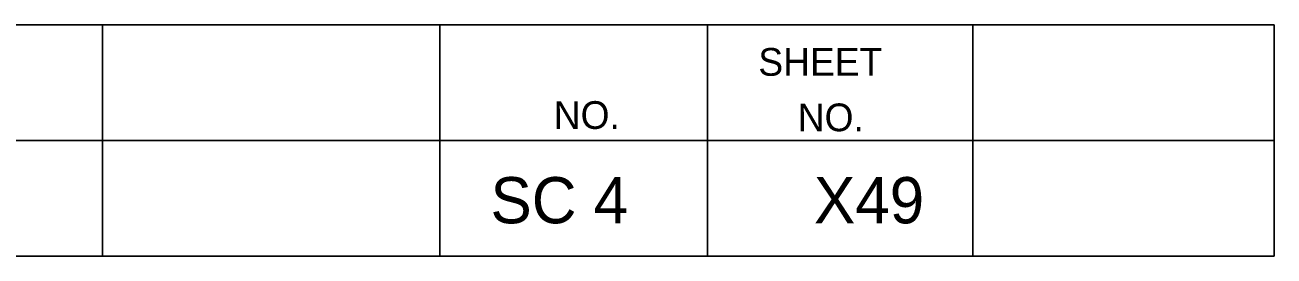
# Model space of a CAD drawing. Extents: x 1000 to 1162, y 999 to 8520.
# Drawn here: x 1148.08 to 1161.56, y 6620.05 to 6622.55 of the extents above; entities that cross this region are included whole.
import ezdxf

# ---------------------------------------------------------------- set-up
doc = ezdxf.new("R2010")
doc.units = 0
doc.layers.add('Level 20', color=7, linetype='Continuous')
doc.layers.add('Level 3', color=7, linetype='Continuous')

msp = doc.modelspace()

# ---------------------------------------------------------------- linework, layer by layer
at = {"layer": 'Level 3'}
for p, q in [((1133.055, 6622.546), (1161.555, 6622.546)), ((1133.055, 6622.546), (1161.555, 6622.546)), ((1133.055, 6622.546), (1161.555, 6622.546)), ((1133.055, 6622.546), (1161.555, 6622.546)), ((1133.055, 6622.546), (1161.555, 6622.546)), ((1133.055, 6622.546), (1161.555, 6622.546)), ((1133.055, 6622.546), (1161.555, 6622.546)), ((1133.055, 6622.546), (1161.555, 6622.546)), ((1133.055, 6622.546), (1161.555, 6622.546)), ((1133.055, 6622.546), (1161.555, 6622.546)), ((1133.055, 6622.546), (1161.555, 6622.546)), ((1133.055, 6622.546), (1161.555, 6622.546)), ((1133.055, 6622.546), (1161.555, 6622.546)), ((1133.055, 6622.546), (1161.555, 6622.546)), ((1133.055, 6622.546), (1161.555, 6622.546)), ((1133.055, 6622.546), (1161.555, 6622.546)), ((1133.055, 6622.546), (1161.555, 6622.546)), ((1133.055, 6622.546), (1161.555, 6622.546)), ((1133.055, 6622.546), (1161.555, 6622.546)), ((1133.055, 6622.546), (1161.555, 6622.546)), ((1133.055, 6622.546), (1161.555, 6622.546)), ((1133.055, 6622.546), (1161.555, 6622.546)), ((1133.055, 6622.546), (1161.555, 6622.546)), ((1133.055, 6622.546), (1161.555, 6622.546)), ((1133.055, 6622.546), (1161.555, 6622.546)), ((1133.055, 6622.546), (1161.555, 6622.546)), ((1133.055, 6622.546), (1161.555, 6622.546)), ((1133.055, 6622.546), (1161.555, 6622.546)), ((1133.055, 6622.546), (1161.555, 6622.546)), ((1133.055, 6622.546), (1161.555, 6622.546)), ((1133.055, 6622.546), (1161.555, 6622.546)), ((1133.055, 6622.546), (1161.555, 6622.546)), ((1133.055, 6622.546), (1161.555, 6622.546)), ((1133.055, 6622.546), (1161.555, 6622.546)), ((1133.055, 6622.546), (1161.555, 6622.546)), ((1133.055, 6622.546), (1161.555, 6622.546)), ((1133.055, 6622.546), (1161.555, 6622.546)), ((1133.055, 6622.546), (1161.555, 6622.546)), ((1133.055, 6622.546), (1161.555, 6622.546)), ((1133.055, 6622.546), (1161.555, 6622.546)), ((1133.055, 6622.546), (1161.555, 6622.546)), ((1133.055, 6622.546), (1161.555, 6622.546)), ((1133.055, 6622.546), (1161.555, 6622.546)), ((1133.055, 6622.546), (1161.555, 6622.546)), ((1133.055, 6622.546), (1161.555, 6622.546)), ((1133.055, 6622.546), (1161.555, 6622.546)), ((1133.055, 6622.546), (1161.555, 6622.546)), ((1148.913, 6622.546), (1148.913, 6620.046)), ((1148.913, 6622.546), (1148.913, 6620.046)), ((1148.913, 6622.546), (1148.913, 6620.046)), ((1148.913, 6622.546), (1148.913, 6620.046)), ((1148.913, 6622.546), (1148.913, 6620.046)), ((1148.913, 6622.546), (1148.913, 6620.046)), ((1148.913, 6622.546), (1148.913, 6620.046)), ((1148.913, 6622.546), (1148.913, 6620.046)), ((1148.913, 6622.546), (1148.913, 6620.046)), ((1148.913, 6622.546), (1148.913, 6620.046)), ((1148.913, 6622.546), (1148.913, 6620.046)), ((1148.913, 6622.546), (1148.913, 6620.046)), ((1148.913, 6622.546), (1148.913, 6620.046)), ((1148.913, 6622.546), (1148.913, 6620.046)), ((1148.913, 6622.546), (1148.913, 6620.046)), ((1148.913, 6622.546), (1148.913, 6620.046)), ((1148.913, 6622.546), (1148.913, 6620.046)), ((1148.913, 6622.546), (1148.913, 6620.046)), ((1148.913, 6622.546), (1148.913, 6620.046)), ((1148.913, 6622.546), (1148.913, 6620.046)), ((1148.913, 6622.546), (1148.913, 6620.046)), ((1148.913, 6622.546), (1148.913, 6620.046)), ((1148.913, 6622.546), (1148.913, 6620.046)), ((1148.913, 6622.546), (1148.913, 6620.046)), ((1148.913, 6622.546), (1148.913, 6620.046)), ((1148.913, 6622.546), (1148.913, 6620.046)), ((1148.913, 6622.546), (1148.913, 6620.046)), ((1148.913, 6622.546), (1148.913, 6620.046)), ((1148.913, 6622.546), (1148.913, 6620.046)), ((1148.913, 6622.546), (1148.913, 6620.046)), ((1148.913, 6622.546), (1148.913, 6620.046)), ((1148.913, 6622.546), (1148.913, 6620.046)), ((1148.913, 6622.546), (1148.913, 6620.046)), ((1148.913, 6622.546), (1148.913, 6620.046)), ((1148.913, 6622.546), (1148.913, 6620.046)), ((1148.913, 6622.546), (1148.913, 6620.046)), ((1148.913, 6622.546), (1148.913, 6620.046)), ((1148.913, 6622.546), (1148.913, 6620.046)), ((1148.913, 6622.546), (1148.913, 6620.046)), ((1148.913, 6622.546), (1148.913, 6620.046)), ((1148.913, 6622.546), (1148.913, 6620.046)), ((1148.913, 6622.546), (1148.913, 6620.046)), ((1148.913, 6622.546), (1148.913, 6620.046)), ((1148.913, 6622.546), (1148.913, 6620.046)), ((1148.913, 6622.546), (1148.913, 6620.046)), ((1148.913, 6622.546), (1148.913, 6620.046)), ((1148.913, 6622.546), (1148.913, 6620.046)), ((1152.554, 6622.546), (1152.554, 6620.046)), ((1152.554, 6622.546), (1152.554, 6620.046)), ((1152.554, 6622.546), (1152.554, 6620.046)), ((1152.554, 6622.546), (1152.554, 6620.046)), ((1152.554, 6622.546), (1152.554, 6620.046)), ((1152.554, 6622.546), (1152.554, 6620.046)), ((1152.554, 6622.546), (1152.554, 6620.046)), ((1152.554, 6622.546), (1152.554, 6620.046)), ((1152.554, 6622.546), (1152.554, 6620.046)), ((1152.554, 6622.546), (1152.554, 6620.046)), ((1152.554, 6622.546), (1152.554, 6620.046)), ((1152.554, 6622.546), (1152.554, 6620.046)), ((1152.554, 6622.546), (1152.554, 6620.046)), ((1152.554, 6622.546), (1152.554, 6620.046)), ((1152.554, 6622.546), (1152.554, 6620.046)), ((1152.554, 6622.546), (1152.554, 6620.046)), ((1152.554, 6622.546), (1152.554, 6620.046)), ((1152.554, 6622.546), (1152.554, 6620.046)), ((1152.554, 6622.546), (1152.554, 6620.046)), ((1152.554, 6622.546), (1152.554, 6620.046)), ((1152.554, 6622.546), (1152.554, 6620.046)), ((1152.554, 6622.546), (1152.554, 6620.046)), ((1152.554, 6622.546), (1152.554, 6620.046)), ((1152.554, 6622.546), (1152.554, 6620.046)), ((1152.554, 6622.546), (1152.554, 6620.046)), ((1152.554, 6622.546), (1152.554, 6620.046)), ((1152.554, 6622.546), (1152.554, 6620.046)), ((1152.554, 6622.546), (1152.554, 6620.046)), ((1152.554, 6622.546), (1152.554, 6620.046)), ((1152.554, 6622.546), (1152.554, 6620.046)), ((1152.554, 6622.546), (1152.554, 6620.046)), ((1152.554, 6622.546), (1152.554, 6620.046)), ((1152.554, 6622.546), (1152.554, 6620.046)), ((1152.554, 6622.546), (1152.554, 6620.046)), ((1152.554, 6622.546), (1152.554, 6620.046)), ((1152.554, 6622.546), (1152.554, 6620.046)), ((1152.554, 6622.546), (1152.554, 6620.046)), ((1152.554, 6622.546), (1152.554, 6620.046)), ((1152.554, 6622.546), (1152.554, 6620.046)), ((1152.554, 6622.546), (1152.554, 6620.046)), ((1152.554, 6622.546), (1152.554, 6620.046)), ((1152.554, 6622.546), (1152.554, 6620.046)), ((1152.554, 6622.546), (1152.554, 6620.046)), ((1152.554, 6622.546), (1152.554, 6620.046)), ((1152.554, 6622.546), (1152.554, 6620.046)), ((1152.554, 6622.546), (1152.554, 6620.046)), ((1152.554, 6622.546), (1152.554, 6620.046)), ((1155.44, 6622.546), (1155.44, 6620.046)), ((1155.44, 6622.546), (1155.44, 6620.046)), ((1155.44, 6622.546), (1155.44, 6620.046)), ((1155.44, 6622.546), (1155.44, 6620.046)), ((1155.44, 6622.546), (1155.44, 6620.046)), ((1155.44, 6622.546), (1155.44, 6620.046)), ((1155.44, 6622.546), (1155.44, 6620.046)), ((1155.44, 6622.546), (1155.44, 6620.046)), ((1155.44, 6622.546), (1155.44, 6620.046)), ((1155.44, 6622.546), (1155.44, 6620.046)), ((1155.44, 6622.546), (1155.44, 6620.046)), ((1155.44, 6622.546), (1155.44, 6620.046)), ((1155.44, 6622.546), (1155.44, 6620.046)), ((1155.44, 6622.546), (1155.44, 6620.046)), ((1155.44, 6622.546), (1155.44, 6620.046)), ((1155.44, 6622.546), (1155.44, 6620.046)), ((1155.44, 6622.546), (1155.44, 6620.046)), ((1155.44, 6622.546), (1155.44, 6620.046)), ((1155.44, 6622.546), (1155.44, 6620.046)), ((1155.44, 6622.546), (1155.44, 6620.046)), ((1155.44, 6622.546), (1155.44, 6620.046)), ((1155.44, 6622.546), (1155.44, 6620.046)), ((1155.44, 6622.546), (1155.44, 6620.046)), ((1155.44, 6622.546), (1155.44, 6620.046)), ((1155.44, 6622.546), (1155.44, 6620.046)), ((1155.44, 6622.546), (1155.44, 6620.046)), ((1155.44, 6622.546), (1155.44, 6620.046)), ((1155.44, 6622.546), (1155.44, 6620.046)), ((1155.44, 6622.546), (1155.44, 6620.046)), ((1155.44, 6622.546), (1155.44, 6620.046)), ((1155.44, 6622.546), (1155.44, 6620.046)), ((1155.44, 6622.546), (1155.44, 6620.046)), ((1155.44, 6622.546), (1155.44, 6620.046)), ((1155.44, 6622.546), (1155.44, 6620.046)), ((1155.44, 6622.546), (1155.44, 6620.046)), ((1155.44, 6622.546), (1155.44, 6620.046)), ((1155.44, 6622.546), (1155.44, 6620.046)), ((1155.44, 6622.546), (1155.44, 6620.046)), ((1155.44, 6622.546), (1155.44, 6620.046)), ((1155.44, 6622.546), (1155.44, 6620.046)), ((1155.44, 6622.546), (1155.44, 6620.046)), ((1155.44, 6622.546), (1155.44, 6620.046)), ((1155.44, 6622.546), (1155.44, 6620.046)), ((1155.44, 6622.546), (1155.44, 6620.046)), ((1155.44, 6622.546), (1155.44, 6620.046)), ((1155.44, 6622.546), (1155.44, 6620.046)), ((1155.44, 6622.546), (1155.44, 6620.046)), ((1158.305, 6622.546), (1158.305, 6620.046)), ((1158.305, 6622.546), (1158.305, 6620.046)), ((1158.305, 6622.546), (1158.305, 6620.046)), ((1158.305, 6622.546), (1158.305, 6620.046)), ((1158.305, 6622.546), (1158.305, 6620.046)), ((1158.305, 6622.546), (1158.305, 6620.046)), ((1158.305, 6622.546), (1158.305, 6620.046)), ((1158.305, 6622.546), (1158.305, 6620.046)), ((1158.305, 6622.546), (1158.305, 6620.046)), ((1158.305, 6622.546), (1158.305, 6620.046)), ((1158.305, 6622.546), (1158.305, 6620.046)), ((1158.305, 6622.546), (1158.305, 6620.046)), ((1158.305, 6622.546), (1158.305, 6620.046)), ((1158.305, 6622.546), (1158.305, 6620.046)), ((1158.305, 6622.546), (1158.305, 6620.046)), ((1158.305, 6622.546), (1158.305, 6620.046)), ((1158.305, 6622.546), (1158.305, 6620.046)), ((1158.305, 6622.546), (1158.305, 6620.046)), ((1158.305, 6622.546), (1158.305, 6620.046)), ((1158.305, 6622.546), (1158.305, 6620.046)), ((1158.305, 6622.546), (1158.305, 6620.046)), ((1158.305, 6622.546), (1158.305, 6620.046)), ((1158.305, 6622.546), (1158.305, 6620.046)), ((1158.305, 6622.546), (1158.305, 6620.046)), ((1158.305, 6622.546), (1158.305, 6620.046)), ((1158.305, 6622.546), (1158.305, 6620.046)), ((1158.305, 6622.546), (1158.305, 6620.046)), ((1158.305, 6622.546), (1158.305, 6620.046)), ((1158.305, 6622.546), (1158.305, 6620.046)), ((1158.305, 6622.546), (1158.305, 6620.046)), ((1158.305, 6622.546), (1158.305, 6620.046)), ((1158.305, 6622.546), (1158.305, 6620.046)), ((1158.305, 6622.546), (1158.305, 6620.046)), ((1158.305, 6622.546), (1158.305, 6620.046)), ((1158.305, 6622.546), (1158.305, 6620.046)), ((1158.305, 6622.546), (1158.305, 6620.046)), ((1158.305, 6622.546), (1158.305, 6620.046)), ((1158.305, 6622.546), (1158.305, 6620.046)), ((1158.305, 6622.546), (1158.305, 6620.046)), ((1158.305, 6622.546), (1158.305, 6620.046)), ((1158.305, 6622.546), (1158.305, 6620.046)), ((1158.305, 6622.546), (1158.305, 6620.046)), ((1158.305, 6622.546), (1158.305, 6620.046)), ((1158.305, 6622.546), (1158.305, 6620.046)), ((1158.305, 6622.546), (1158.305, 6620.046)), ((1158.305, 6622.546), (1158.305, 6620.046)), ((1158.305, 6622.546), (1158.305, 6620.046)), ((1161.555, 6622.546), (1161.555, 6620.046)), ((1161.555, 6622.546), (1161.555, 6620.046)), ((1161.555, 6622.546), (1161.555, 6620.046)), ((1161.555, 6622.546), (1161.555, 6620.046)), ((1161.555, 6622.546), (1161.555, 6620.046)), ((1161.555, 6622.546), (1161.555, 6620.046)), ((1161.555, 6622.546), (1161.555, 6620.046)), ((1161.555, 6622.546), (1161.555, 6620.046)), ((1161.555, 6622.546), (1161.555, 6620.046)), ((1161.555, 6622.546), (1161.555, 6620.046)), ((1161.555, 6622.546), (1161.555, 6620.046)), ((1161.555, 6622.546), (1161.555, 6620.046)), ((1161.555, 6622.546), (1161.555, 6620.046)), ((1161.555, 6622.546), (1161.555, 6620.046)), ((1161.555, 6622.546), (1161.555, 6620.046)), ((1161.555, 6622.546), (1161.555, 6620.046)), ((1161.555, 6622.546), (1161.555, 6620.046)), ((1161.555, 6622.546), (1161.555, 6620.046)), ((1161.555, 6622.546), (1161.555, 6620.046)), ((1161.555, 6622.546), (1161.555, 6620.046)), ((1161.555, 6622.546), (1161.555, 6620.046)), ((1161.555, 6622.546), (1161.555, 6620.046)), ((1161.555, 6622.546), (1161.555, 6620.046)), ((1161.555, 6622.546), (1161.555, 6620.046)), ((1161.555, 6622.546), (1161.555, 6620.046)), ((1161.555, 6622.546), (1161.555, 6620.046)), ((1161.555, 6622.546), (1161.555, 6620.046)), ((1161.555, 6622.546), (1161.555, 6620.046)), ((1161.555, 6622.546), (1161.555, 6620.046)), ((1161.555, 6622.546), (1161.555, 6620.046)), ((1161.555, 6622.546), (1161.555, 6620.046)), ((1161.555, 6622.546), (1161.555, 6620.046)), ((1161.555, 6622.546), (1161.555, 6620.046)), ((1161.555, 6622.546), (1161.555, 6620.046)), ((1161.555, 6622.546), (1161.555, 6620.046)), ((1161.555, 6622.546), (1161.555, 6620.046)), ((1161.555, 6622.546), (1161.555, 6620.046)), ((1161.555, 6622.546), (1161.555, 6620.046)), ((1161.555, 6622.546), (1161.555, 6620.046)), ((1161.555, 6622.546), (1161.555, 6620.046)), ((1161.555, 6622.546), (1161.555, 6620.046)), ((1161.555, 6622.546), (1161.555, 6620.046)), ((1161.555, 6622.546), (1161.555, 6620.046)), ((1161.555, 6622.546), (1161.555, 6620.046)), ((1161.555, 6622.546), (1161.555, 6620.046)), ((1161.555, 6622.546), (1161.555, 6620.046)), ((1161.555, 6622.546), (1161.555, 6620.046)), ((1133.055, 6621.296), (1161.555, 6621.296)), ((1133.055, 6621.296), (1161.555, 6621.296)), ((1133.055, 6621.296), (1161.555, 6621.296)), ((1133.055, 6621.296), (1161.555, 6621.296)), ((1133.055, 6621.296), (1161.555, 6621.296)), ((1133.055, 6621.296), (1161.555, 6621.296)), ((1133.055, 6621.296), (1161.555, 6621.296)), ((1133.055, 6621.296), (1161.555, 6621.296)), ((1133.055, 6621.296), (1161.555, 6621.296)), ((1133.055, 6621.296), (1161.555, 6621.296)), ((1133.055, 6621.296), (1161.555, 6621.296)), ((1133.055, 6621.296), (1161.555, 6621.296)), ((1133.055, 6621.296), (1161.555, 6621.296)), ((1133.055, 6621.296), (1161.555, 6621.296)), ((1133.055, 6621.296), (1161.555, 6621.296)), ((1133.055, 6621.296), (1161.555, 6621.296)), ((1133.055, 6621.296), (1161.555, 6621.296)), ((1133.055, 6621.296), (1161.555, 6621.296)), ((1133.055, 6621.296), (1161.555, 6621.296)), ((1133.055, 6621.296), (1161.555, 6621.296)), ((1133.055, 6621.296), (1161.555, 6621.296)), ((1133.055, 6621.296), (1161.555, 6621.296)), ((1133.055, 6621.296), (1161.555, 6621.296)), ((1133.055, 6621.296), (1161.555, 6621.296)), ((1133.055, 6621.296), (1161.555, 6621.296)), ((1133.055, 6621.296), (1161.555, 6621.296)), ((1133.055, 6621.296), (1161.555, 6621.296)), ((1133.055, 6621.296), (1161.555, 6621.296)), ((1133.055, 6621.296), (1161.555, 6621.296)), ((1133.055, 6621.296), (1161.555, 6621.296)), ((1133.055, 6621.296), (1161.555, 6621.296)), ((1133.055, 6621.296), (1161.555, 6621.296)), ((1133.055, 6621.296), (1161.555, 6621.296)), ((1133.055, 6621.296), (1161.555, 6621.296)), ((1133.055, 6621.296), (1161.555, 6621.296)), ((1133.055, 6621.296), (1161.555, 6621.296)), ((1133.055, 6621.296), (1161.555, 6621.296)), ((1133.055, 6621.296), (1161.555, 6621.296)), ((1133.055, 6621.296), (1161.555, 6621.296)), ((1133.055, 6621.296), (1161.555, 6621.296)), ((1133.055, 6621.296), (1161.555, 6621.296)), ((1133.055, 6621.296), (1161.555, 6621.296)), ((1133.055, 6621.296), (1161.555, 6621.296)), ((1133.055, 6621.296), (1161.555, 6621.296)), ((1133.055, 6621.296), (1161.555, 6621.296)), ((1133.055, 6621.296), (1161.555, 6621.296)), ((1133.055, 6621.296), (1161.555, 6621.296)), ((1133.055, 6620.046), (1161.555, 6620.046)), ((1133.055, 6620.046), (1161.555, 6620.046)), ((1133.055, 6620.046), (1161.555, 6620.046)), ((1133.055, 6620.046), (1161.555, 6620.046)), ((1133.055, 6620.046), (1161.555, 6620.046)), ((1133.055, 6620.046), (1161.555, 6620.046)), ((1133.055, 6620.046), (1161.555, 6620.046)), ((1133.055, 6620.046), (1161.555, 6620.046)), ((1133.055, 6620.046), (1161.555, 6620.046)), ((1133.055, 6620.046), (1161.555, 6620.046)), ((1133.055, 6620.046), (1161.555, 6620.046)), ((1133.055, 6620.046), (1161.555, 6620.046)), ((1133.055, 6620.046), (1161.555, 6620.046)), ((1133.055, 6620.046), (1161.555, 6620.046)), ((1133.055, 6620.046), (1161.555, 6620.046)), ((1133.055, 6620.046), (1161.555, 6620.046)), ((1133.055, 6620.046), (1161.555, 6620.046)), ((1133.055, 6620.046), (1161.555, 6620.046)), ((1133.055, 6620.046), (1161.555, 6620.046)), ((1133.055, 6620.046), (1161.555, 6620.046)), ((1133.055, 6620.046), (1161.555, 6620.046)), ((1133.055, 6620.046), (1161.555, 6620.046)), ((1133.055, 6620.046), (1161.555, 6620.046)), ((1133.055, 6620.046), (1161.555, 6620.046)), ((1133.055, 6620.046), (1161.555, 6620.046)), ((1133.055, 6620.046), (1161.555, 6620.046)), ((1133.055, 6620.046), (1161.555, 6620.046)), ((1133.055, 6620.046), (1161.555, 6620.046)), ((1133.055, 6620.046), (1161.555, 6620.046)), ((1133.055, 6620.046), (1161.555, 6620.046)), ((1133.055, 6620.046), (1161.555, 6620.046)), ((1133.055, 6620.046), (1161.555, 6620.046)), ((1133.055, 6620.046), (1161.555, 6620.046)), ((1133.055, 6620.046), (1161.555, 6620.046)), ((1133.055, 6620.046), (1161.555, 6620.046)), ((1133.055, 6620.046), (1161.555, 6620.046)), ((1133.055, 6620.046), (1161.555, 6620.046)), ((1133.055, 6620.046), (1161.555, 6620.046)), ((1133.055, 6620.046), (1161.555, 6620.046)), ((1133.055, 6620.046), (1161.555, 6620.046)), ((1133.055, 6620.046), (1161.555, 6620.046)), ((1133.055, 6620.046), (1161.555, 6620.046)), ((1133.055, 6620.046), (1161.555, 6620.046)), ((1133.055, 6620.046), (1161.555, 6620.046)), ((1133.055, 6620.046), (1161.555, 6620.046)), ((1133.055, 6620.046), (1161.555, 6620.046)), ((1133.055, 6620.046), (1161.555, 6620.046))]:
    msp.add_line(p, q, dxfattribs=at)

# ---------------------------------------------------------------- texts
at = {"layer": 'Level 20'}
for s, p in [('SC 4', (1153.099, 6620.4)), ('X49', (1156.59, 6620.4))]:
    msp.add_text(s, height=0.5, dxfattribs=at).set_placement(p)
at = {"layer": 'Level 3'}
for s, p in [('SHEET', (1155.99, 6621.996)), ('SHEET', (1155.99, 6621.996)), ('SHEET', (1155.99, 6621.996)), ('SHEET', (1155.99, 6621.996)), ('SHEET', (1155.99, 6621.996)), ('SHEET', (1155.99, 6621.996)), ('SHEET', (1155.99, 6621.996)), ('SHEET', (1155.99, 6621.996)), ('SHEET', (1155.99, 6621.996)), ('SHEET', (1155.99, 6621.996)), ('SHEET', (1155.99, 6621.996)), ('SHEET', (1155.99, 6621.996)), ('SHEET', (1155.99, 6621.996)), ('SHEET', (1155.99, 6621.996)), ('SHEET', (1155.99, 6621.996)), ('SHEET', (1155.99, 6621.996)), ('SHEET', (1155.99, 6621.996)), ('SHEET', (1155.99, 6621.996)), ('SHEET', (1155.99, 6621.996)), ('SHEET', (1155.99, 6621.996)), ('SHEET', (1155.99, 6621.996)), ('SHEET', (1155.99, 6621.996)), ('SHEET', (1155.99, 6621.996)), ('SHEET', (1155.99, 6621.996)), ('SHEET', (1155.99, 6621.996)), ('SHEET', (1155.99, 6621.996)), ('SHEET', (1155.99, 6621.996)), ('SHEET', (1155.99, 6621.996)), ('SHEET', (1155.99, 6621.996)), ('SHEET', (1155.99, 6621.996)), ('SHEET', (1155.99, 6621.996)), ('SHEET', (1155.99, 6621.996)), ('SHEET', (1155.99, 6621.996)), ('SHEET', (1155.99, 6621.996)), ('SHEET', (1155.99, 6621.996)), ('SHEET', (1155.99, 6621.996)), ('SHEET', (1155.99, 6621.996)), ('SHEET', (1155.99, 6621.996)), ('SHEET', (1155.99, 6621.996)), ('SHEET', (1155.99, 6621.996)), ('SHEET', (1155.99, 6621.996)), ('SHEET', (1155.99, 6621.996)), ('SHEET', (1155.99, 6621.996)), ('SHEET', (1155.99, 6621.996)), ('SHEET', (1155.99, 6621.996)), ('SHEET', (1155.99, 6621.996)), ('SHEET', (1155.99, 6621.996)), ('NO.', (1153.782, 6621.421)), ('NO.', (1153.782, 6621.421)), ('NO.', (1153.782, 6621.421)), ('NO.', (1153.782, 6621.421)), ('NO.', (1153.782, 6621.421)), ('NO.', (1153.782, 6621.421)), ('NO.', (1153.782, 6621.421)), ('NO.', (1153.782, 6621.421)), ('NO.', (1153.782, 6621.421)), ('NO.', (1153.782, 6621.421)), ('NO.', (1153.782, 6621.421)), ('NO.', (1153.782, 6621.421)), ('NO.', (1153.782, 6621.421)), ('NO.', (1153.782, 6621.421)), ('NO.', (1153.782, 6621.421)), ('NO.', (1153.782, 6621.421)), ('NO.', (1153.782, 6621.421)), ('NO.', (1153.782, 6621.421)), ('NO.', (1153.782, 6621.421)), ('NO.', (1153.782, 6621.421)), ('NO.', (1153.782, 6621.421)), ('NO.', (1153.782, 6621.421)), ('NO.', (1153.782, 6621.421)), ('NO.', (1153.782, 6621.421)), ('NO.', (1153.782, 6621.421)), ('NO.', (1153.782, 6621.421)), ('NO.', (1153.782, 6621.421)), ('NO.', (1153.782, 6621.421)), ('NO.', (1153.782, 6621.421)), ('NO.', (1153.782, 6621.421)), ('NO.', (1153.782, 6621.421)), ('NO.', (1153.782, 6621.421)), ('NO.', (1153.782, 6621.421)), ('NO.', (1153.782, 6621.421)), ('NO.', (1153.782, 6621.421)), ('NO.', (1153.782, 6621.421)), ('NO.', (1153.782, 6621.421)), ('NO.', (1153.782, 6621.421)), ('NO.', (1153.782, 6621.421)), ('NO.', (1153.782, 6621.421)), ('NO.', (1153.782, 6621.421)), ('NO.', (1153.782, 6621.421)), ('NO.', (1153.782, 6621.421)), ('NO.', (1153.782, 6621.421)), ('NO.', (1153.782, 6621.421)), ('NO.', (1153.782, 6621.421)), ('NO.', (1153.782, 6621.421)), ('NO.', (1156.415, 6621.396)), ('NO.', (1156.415, 6621.396)), ('NO.', (1156.415, 6621.396)), ('NO.', (1156.415, 6621.396)), ('NO.', (1156.415, 6621.396)), ('NO.', (1156.415, 6621.396)), ('NO.', (1156.415, 6621.396)), ('NO.', (1156.415, 6621.396)), ('NO.', (1156.415, 6621.396)), ('NO.', (1156.415, 6621.396)), ('NO.', (1156.415, 6621.396)), ('NO.', (1156.415, 6621.396)), ('NO.', (1156.415, 6621.396)), ('NO.', (1156.415, 6621.396)), ('NO.', (1156.415, 6621.396)), ('NO.', (1156.415, 6621.396)), ('NO.', (1156.415, 6621.396)), ('NO.', (1156.415, 6621.396)), ('NO.', (1156.415, 6621.396)), ('NO.', (1156.415, 6621.396)), ('NO.', (1156.415, 6621.396)), ('NO.', (1156.415, 6621.396)), ('NO.', (1156.415, 6621.396)), ('NO.', (1156.415, 6621.396)), ('NO.', (1156.415, 6621.396)), ('NO.', (1156.415, 6621.396)), ('NO.', (1156.415, 6621.396)), ('NO.', (1156.415, 6621.396)), ('NO.', (1156.415, 6621.396)), ('NO.', (1156.415, 6621.396)), ('NO.', (1156.415, 6621.396)), ('NO.', (1156.415, 6621.396)), ('NO.', (1156.415, 6621.396)), ('NO.', (1156.415, 6621.396)), ('NO.', (1156.415, 6621.396)), ('NO.', (1156.415, 6621.396)), ('NO.', (1156.415, 6621.396)), ('NO.', (1156.415, 6621.396)), ('NO.', (1156.415, 6621.396)), ('NO.', (1156.415, 6621.396)), ('NO.', (1156.415, 6621.396)), ('NO.', (1156.415, 6621.396)), ('NO.', (1156.415, 6621.396)), ('NO.', (1156.415, 6621.396)), ('NO.', (1156.415, 6621.396)), ('NO.', (1156.415, 6621.396)), ('NO.', (1156.415, 6621.396))]:
    msp.add_text(s, height=0.3, dxfattribs=at).set_placement(p)

doc.saveas('drawing.dxf')
